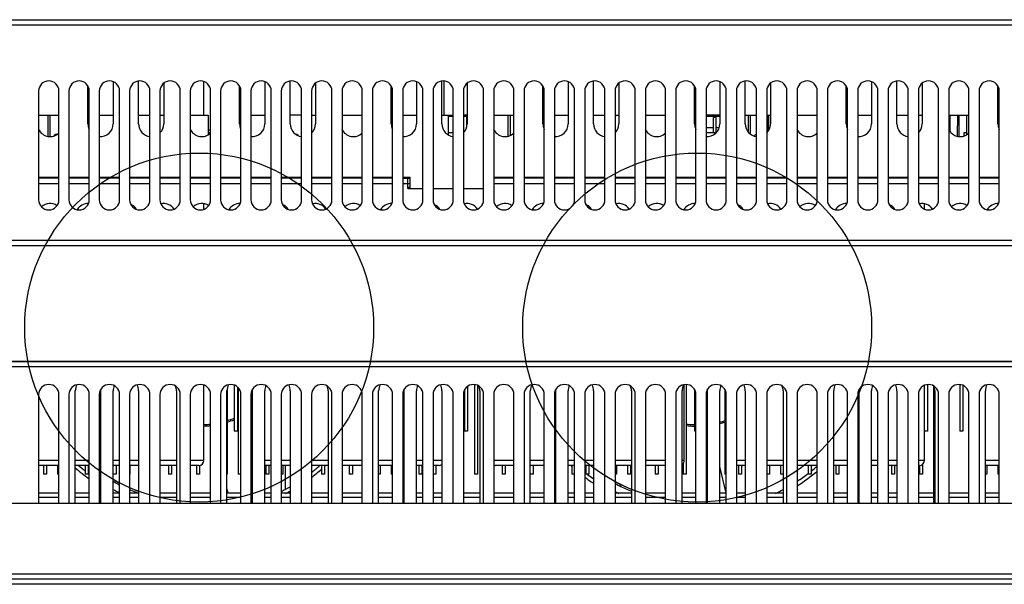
# Model space of a CAD drawing. Header units: millimetres. Extents: x 1117 to 38156, y -1945 to 7303.
# Tile 826 of 831: x 35812 to 36202, y 2151 to 2374. Entities that reach past the tile are written whole.
import ezdxf

# ---------------------------------------------------------------- set-up
doc = ezdxf.new("R2010")
doc.units = ezdxf.units.MM

msp = doc.modelspace()

# ---------------------------------------------------------------- linework, layer by layer
at = {"color": 7, "linetype": 'Continuous'}
for p, q in [((35426.846, 2374.427), (36536.846, 2374.427)), ((36536.846, 2374.227), (35426.846, 2374.227)), ((36536.846, 2372.227), (35426.846, 2372.227)), ((35849.346, 2349.927), (35849.346, 2333.227)), ((35859.346, 2333.227), (35859.346, 2350.187)), ((35869.346, 2349.338), (35869.346, 2333.227)), ((35885.246, 2336.727), (35885.246, 2349.97)), ((35909.346, 2349.927), (35909.346, 2333.227)), ((35919.346, 2333.227), (35919.346, 2350.187)), ((35929.346, 2349.338), (35929.346, 2333.227)), ((35969.346, 2349.927), (35969.346, 2333.227)), ((35979.346, 2333.227), (35979.346, 2350.187)), ((35980.246, 2336.727), (35980.246, 2350.201)), ((35989.346, 2349.338), (35989.346, 2333.227)), ((36029.346, 2349.927), (36029.346, 2333.227)), ((36039.346, 2333.227), (36039.346, 2350.187)), ((36049.346, 2349.338), (36049.346, 2333.227)), ((36089.346, 2349.927), (36089.346, 2333.227)), ((36099.346, 2333.227), (36099.346, 2350.187)), ((36109.346, 2349.338), (36109.346, 2333.227)), ((36149.346, 2349.927), (36149.346, 2333.227)), ((36159.346, 2333.227), (36159.346, 2350.187)), ((36169.346, 2349.338), (36169.346, 2333.227)), ((35819.846, 2346.227), (35819.846, 2303.227)), ((35827.846, 2303.227), (35827.846, 2346.227)), ((35831.846, 2346.227), (35831.846, 2303.227)), ((35839.346, 2333.227), (35839.346, 2348.147)), ((35839.846, 2303.227), (35839.846, 2346.227)), ((35843.846, 2346.227), (35843.846, 2303.227)), ((35851.846, 2303.227), (35851.846, 2346.227)), ((35855.846, 2346.227), (35855.846, 2303.227)), ((35863.846, 2303.227), (35863.846, 2346.227)), ((35867.846, 2346.227), (35867.846, 2303.227)), ((35875.846, 2303.227), (35875.846, 2346.227)), ((35879.846, 2346.227), (35879.846, 2303.227)), ((35887.846, 2303.227), (35887.846, 2346.227)), ((35891.846, 2346.227), (35891.846, 2303.227)), ((35899.346, 2333.227), (35899.346, 2348.147)), ((35899.846, 2303.227), (35899.846, 2346.227)), ((35903.846, 2346.227), (35903.846, 2303.227)), ((35911.846, 2303.227), (35911.846, 2346.227)), ((35915.846, 2346.227), (35915.846, 2303.227)), ((35923.846, 2303.227), (35923.846, 2346.227)), ((35927.846, 2346.227), (35927.846, 2303.227)), ((35935.846, 2303.227), (35935.846, 2346.227)), ((35939.846, 2346.227), (35939.846, 2303.227)), ((35947.846, 2303.227), (35947.846, 2346.227)), ((35951.846, 2346.227), (35951.846, 2303.227)), ((35959.346, 2333.227), (35959.346, 2348.147)), ((35959.846, 2303.227), (35959.846, 2346.227)), ((35963.846, 2346.227), (35963.846, 2303.227)), ((35971.846, 2303.227), (35971.846, 2346.227)), ((35975.846, 2346.227), (35975.846, 2303.227)), ((35983.846, 2303.227), (35983.846, 2346.227)), ((35987.846, 2346.227), (35987.846, 2303.227)), ((35995.846, 2303.227), (35995.846, 2346.227)), ((35999.846, 2346.227), (35999.846, 2303.227)), ((36007.846, 2303.227), (36007.846, 2346.227)), ((36011.846, 2346.227), (36011.846, 2303.227)), ((36019.346, 2333.227), (36019.346, 2348.147)), ((36019.846, 2303.227), (36019.846, 2346.227)), ((36023.846, 2346.227), (36023.846, 2303.227)), ((36031.846, 2303.227), (36031.846, 2346.227)), ((36035.846, 2346.227), (36035.846, 2303.227)), ((36043.846, 2303.227), (36043.846, 2346.227)), ((36047.846, 2346.227), (36047.846, 2303.227)), ((36055.846, 2303.227), (36055.846, 2346.227)), ((36059.846, 2346.227), (36059.846, 2303.227)), ((36067.846, 2303.227), (36067.846, 2346.227)), ((36071.846, 2346.227), (36071.846, 2303.227)), ((36079.346, 2333.227), (36079.346, 2348.147)), ((36079.846, 2303.227), (36079.846, 2346.227)), ((36083.846, 2346.227), (36083.846, 2303.227)), ((36091.846, 2303.227), (36091.846, 2346.227)), ((36095.846, 2346.227), (36095.846, 2303.227)), ((36103.846, 2303.227), (36103.846, 2346.227)), ((36107.846, 2346.227), (36107.846, 2303.227)), ((36115.846, 2303.227), (36115.846, 2346.227)), ((36119.846, 2346.227), (36119.846, 2303.227)), ((36127.846, 2303.227), (36127.846, 2346.227)), ((36131.846, 2346.227), (36131.846, 2303.227)), ((36139.346, 2333.227), (36139.346, 2348.147)), ((36139.846, 2303.227), (36139.846, 2346.227)), ((36143.846, 2346.227), (36143.846, 2303.227)), ((36151.846, 2303.227), (36151.846, 2346.227)), ((36155.846, 2346.227), (36155.846, 2303.227)), ((36163.846, 2303.227), (36163.846, 2346.227)), ((36167.846, 2346.227), (36167.846, 2303.227)), ((36175.846, 2303.227), (36175.846, 2346.227)), ((36179.846, 2346.227), (36179.846, 2303.227)), ((36187.846, 2303.227), (36187.846, 2346.227)), ((36191.846, 2346.227), (36191.846, 2303.227)), ((36199.346, 2333.227), (36199.346, 2348.147)), ((36199.846, 2303.227), (36199.846, 2346.227)), ((35819.846, 2336.727), (35827.846, 2336.727)), ((35823.413, 2336.727), (35823.413, 2328.326)), ((35824.279, 2336.727), (35824.279, 2328.232)), ((35839.346, 2336.727), (35839.846, 2336.727)), ((35843.846, 2336.727), (35849.346, 2336.727)), ((35859.346, 2336.727), (35863.846, 2336.727)), ((35867.846, 2336.727), (35869.346, 2336.727)), ((35879.846, 2336.727), (35886.846, 2336.727)), ((35886.846, 2336.727), (35886.846, 2328.897)), ((35903.846, 2336.727), (35909.346, 2336.727)), ((35923.846, 2336.727), (35919.346, 2336.727)), ((35927.846, 2336.727), (35929.346, 2336.727)), ((35939.846, 2336.727), (35947.846, 2336.727)), ((35959.346, 2336.727), (35959.846, 2336.727)), ((35963.846, 2336.727), (35969.346, 2336.727)), ((35979.346, 2336.727), (35983.846, 2336.727)), ((35981.846, 2336.727), (35981.846, 2328.897)), ((35981.846, 2336.327), (35983.846, 2336.327)), ((35983.771, 2329.727), (35983.771, 2336.327)), ((35989.346, 2336.727), (35987.846, 2336.727)), ((35987.846, 2336.327), (35989.346, 2336.327)), ((35989.201, 2332.061), (35989.201, 2336.327)), ((35999.846, 2336.727), (36007.846, 2336.727)), ((36005.618, 2328.394), (36005.618, 2336.727)), ((36006.484, 2328.719), (36006.484, 2336.727)), ((36019.846, 2336.727), (36019.346, 2336.727)), ((36023.846, 2336.727), (36029.346, 2336.727)), ((36039.346, 2336.727), (36043.846, 2336.727)), ((36047.846, 2336.727), (36049.346, 2336.727)), ((36059.846, 2336.727), (36067.846, 2336.727)), ((36079.846, 2336.727), (36079.346, 2336.727)), ((36089.346, 2336.727), (36083.846, 2336.727)), ((36083.846, 2336.327), (36089.346, 2336.327)), ((36087.846, 2335.727), (36086.846, 2335.727)), ((36086.846, 2329.727), (36086.846, 2335.727)), ((36087.846, 2329.727), (36087.846, 2335.727)), ((36099.346, 2336.727), (36103.846, 2336.727)), ((36100.618, 2329.911), (36100.618, 2336.727)), ((36101.484, 2329.139), (36101.484, 2336.727)), ((36107.846, 2336.727), (36109.346, 2336.727)), ((36108.413, 2336.727), (36108.413, 2330.334)), ((36109.279, 2336.727), (36109.279, 2332.453)), ((36119.846, 2336.727), (36127.846, 2336.727)), ((36139.346, 2336.727), (36139.846, 2336.727)), ((36143.846, 2336.727), (36149.346, 2336.727)), ((36159.346, 2336.727), (36163.846, 2336.727)), ((36167.846, 2336.727), (36169.346, 2336.727)), ((36179.846, 2336.727), (36187.846, 2336.727)), ((36180.491, 2330.056), (36180.374, 2336.727)), ((36183.317, 2336.727), (36183.171, 2328.374)), ((36183.846, 2336.727), (36183.846, 2328.26)), ((36186.846, 2336.727), (36186.846, 2328.897)), ((36199.846, 2336.727), (36199.346, 2336.727)), ((35887.846, 2330.727), (35886.846, 2330.727)), ((35887.846, 2329.727), (35886.846, 2329.727)), ((35983.846, 2329.727), (35981.846, 2329.727)), ((35987.912, 2329.727), (35987.846, 2329.727)), ((36086.846, 2331.727), (36083.846, 2331.727)), ((36087.912, 2329.727), (36083.846, 2329.727)), ((36089.105, 2331.727), (36087.846, 2331.727)), ((36186.846, 2329.727), (36185.846, 2329.727)), ((36185.846, 2329.727), (36185.846, 2328.468)), ((35819.846, 2312.227), (35827.846, 2312.227)), ((35827.846, 2311.727), (35819.846, 2311.727)), ((35831.846, 2312.227), (35839.846, 2312.227)), ((35839.846, 2311.727), (35831.846, 2311.727)), ((35843.846, 2312.227), (35851.846, 2312.227)), ((35851.846, 2311.727), (35843.846, 2311.727)), ((35855.846, 2312.227), (35863.846, 2312.227)), ((35863.846, 2311.727), (35855.846, 2311.727)), ((35859.967, 2311.727), (35859.967, 2312.227)), ((35867.846, 2312.227), (35875.846, 2312.227)), ((35875.846, 2311.727), (35867.846, 2311.727)), ((35868.073, 2312.227), (35868.073, 2311.727)), ((35875.001, 2312.227), (35875.001, 2311.727)), ((35879.846, 2312.227), (35887.846, 2312.227)), ((35887.846, 2311.727), (35879.846, 2311.727)), ((35885.246, 2311.727), (35885.246, 2312.227)), ((35891.846, 2312.227), (35899.846, 2312.227)), ((35899.846, 2311.727), (35891.846, 2311.727)), ((35892.463, 2312.227), (35892.463, 2311.727)), ((35895.463, 2312.227), (35895.463, 2311.727)), ((35903.846, 2312.227), (35911.846, 2312.227)), ((35911.846, 2311.727), (35903.846, 2311.727)), ((35915.846, 2312.227), (35923.846, 2312.227)), ((35923.846, 2311.727), (35915.846, 2311.727)), ((35927.846, 2312.227), (35935.846, 2312.227)), ((35935.846, 2311.727), (35927.846, 2311.727)), ((35939.846, 2312.227), (35947.846, 2312.227)), ((35947.846, 2311.727), (35939.846, 2311.727)), ((35951.846, 2312.227), (35959.846, 2312.227)), ((35959.846, 2311.727), (35951.846, 2311.727)), ((35954.967, 2311.727), (35954.967, 2312.227)), ((35958.975, 2312.227), (35958.975, 2311.727)), ((35963.846, 2312.227), (35966.846, 2312.227)), ((35963.846, 2311.727), (35966.846, 2311.727)), ((35965.846, 2307.727), (35965.846, 2311.727)), ((35966.846, 2307.727), (35966.846, 2312.227)), ((35999.846, 2312.227), (36007.846, 2312.227)), ((36007.846, 2311.727), (35999.846, 2311.727)), ((36011.846, 2312.227), (36019.846, 2312.227)), ((36019.846, 2311.727), (36011.846, 2311.727)), ((36023.846, 2312.227), (36031.846, 2312.227)), ((36031.846, 2311.727), (36023.846, 2311.727)), ((36035.846, 2312.227), (36043.846, 2312.227)), ((36043.846, 2311.727), (36035.846, 2311.727)), ((36047.846, 2312.227), (36055.846, 2312.227)), ((36055.846, 2311.727), (36047.846, 2311.727)), ((36049.967, 2311.727), (36049.967, 2312.227)), ((36053.975, 2312.227), (36053.975, 2311.727)), ((36059.846, 2312.227), (36067.846, 2312.227)), ((36067.846, 2311.727), (36059.846, 2311.727)), ((36065.001, 2312.227), (36065.001, 2311.727)), ((36066.501, 2312.227), (36066.501, 2311.727)), ((36071.846, 2312.227), (36079.846, 2312.227)), ((36079.846, 2311.727), (36071.846, 2311.727)), ((36075.246, 2311.727), (36075.246, 2312.227)), ((36083.846, 2312.227), (36091.846, 2312.227)), ((36091.846, 2311.727), (36083.846, 2311.727)), ((36085.463, 2312.227), (36085.463, 2311.727)), ((36095.846, 2312.227), (36103.846, 2312.227)), ((36103.846, 2311.727), (36095.846, 2311.727)), ((36107.846, 2312.227), (36115.846, 2312.227)), ((36115.846, 2311.727), (36107.846, 2311.727)), ((36119.846, 2312.227), (36127.846, 2312.227)), ((36127.846, 2311.727), (36119.846, 2311.727)), ((36131.846, 2312.227), (36139.846, 2312.227)), ((36139.846, 2311.727), (36131.846, 2311.727)), ((36143.846, 2312.227), (36151.846, 2312.227)), ((36151.846, 2311.727), (36143.846, 2311.727)), ((36144.967, 2311.727), (36144.967, 2312.227)), ((36148.975, 2312.227), (36148.975, 2311.727)), ((36155.846, 2312.227), (36163.846, 2312.227)), ((36163.846, 2311.727), (36155.846, 2311.727)), ((36160.001, 2312.227), (36160.001, 2311.727)), ((36161.501, 2312.227), (36161.501, 2311.727)), ((36167.846, 2312.227), (36175.846, 2312.227)), ((36175.846, 2311.727), (36167.846, 2311.727)), ((36170.246, 2311.727), (36170.246, 2312.227)), ((36179.846, 2312.227), (36187.846, 2312.227)), ((36187.846, 2311.727), (36179.846, 2311.727)), ((36180.463, 2312.227), (36180.463, 2311.727)), ((36191.846, 2312.227), (36199.846, 2312.227)), ((36199.846, 2311.727), (36191.846, 2311.727)), ((35827.846, 2309.527), (35819.846, 2309.527)), ((35839.846, 2309.527), (35831.846, 2309.527)), ((35851.846, 2309.527), (35843.846, 2309.527)), ((35863.846, 2309.527), (35855.846, 2309.527)), ((35875.846, 2309.527), (35867.846, 2309.527)), ((35887.846, 2309.527), (35879.846, 2309.527)), ((35899.846, 2309.527), (35891.846, 2309.527)), ((35911.846, 2309.527), (35903.846, 2309.527)), ((35923.846, 2309.527), (35915.846, 2309.527)), ((35935.846, 2309.527), (35927.846, 2309.527)), ((35947.846, 2309.527), (35939.846, 2309.527)), ((35959.846, 2309.527), (35951.846, 2309.527)), ((35965.846, 2309.527), (35963.846, 2309.527)), ((35965.846, 2309.727), (35966.846, 2309.727)), ((35966.846, 2308.027), (35965.846, 2308.027)), ((35965.846, 2307.727), (35971.846, 2307.727)), ((35975.846, 2307.727), (35983.846, 2307.727)), ((35987.846, 2307.727), (35995.846, 2307.727)), ((36007.846, 2309.527), (35999.846, 2309.527)), ((36019.846, 2309.527), (36011.846, 2309.527)), ((36031.846, 2309.527), (36023.846, 2309.527)), ((36043.846, 2309.527), (36035.846, 2309.527)), ((36055.846, 2309.527), (36047.846, 2309.527)), ((36067.846, 2309.527), (36059.846, 2309.527)), ((36079.846, 2309.527), (36071.846, 2309.527)), ((36091.846, 2309.527), (36083.846, 2309.527)), ((36103.846, 2309.527), (36095.846, 2309.527)), ((36115.846, 2309.527), (36107.846, 2309.527)), ((36127.846, 2309.527), (36119.846, 2309.527)), ((36139.846, 2309.527), (36131.846, 2309.527)), ((36151.846, 2309.527), (36143.846, 2309.527)), ((36163.846, 2309.527), (36155.846, 2309.527)), ((36175.846, 2309.527), (36167.846, 2309.527)), ((36187.846, 2309.527), (36179.846, 2309.527)), ((36199.846, 2309.527), (36191.846, 2309.527)), ((35885.246, 2299.485), (35885.246, 2301.637)), ((36075.246, 2299.282), (36075.246, 2299.587)), ((36170.246, 2299.572), (36170.246, 2301.637)), ((35426.846, 2287.227), (36536.846, 2287.227)), ((35426.846, 2285.227), (36536.846, 2285.227)), ((36536.846, 2285.027), (35426.846, 2285.027)), ((35426.846, 2239.427), (36536.846, 2239.427)), ((36536.846, 2239.227), (35426.846, 2239.227)), ((36536.846, 2237.227), (35426.846, 2237.227)), ((35885.246, 2200.227), (35885.246, 2229.97)), ((35894.446, 2228.677), (35894.446, 2194.727)), ((35897.246, 2229.97), (35897.246, 2211.727)), ((35898.446, 2229.257), (35898.446, 2211.727)), ((35898.746, 2228.969), (35898.746, 2194.727)), ((35988.246, 2227.954), (35988.246, 2211.727)), ((35989.446, 2229.419), (35989.446, 2211.727)), ((35992.246, 2230.201), (35992.246, 2194.727)), ((35993.446, 2229.883), (35993.446, 2194.727)), ((36075.246, 2200.227), (36075.246, 2230.173)), ((36075.946, 2230.218), (36075.946, 2194.727)), ((36079.246, 2228.331), (36079.246, 2211.727)), ((36091.246, 2228.331), (36091.246, 2194.727)), ((36170.246, 2200.227), (36170.246, 2229.883)), ((36171.446, 2230.201), (36171.446, 2211.727)), ((36173.846, 2229.682), (36173.846, 2183.227)), ((36184.246, 2230.201), (36184.246, 2211.727)), ((36185.446, 2229.883), (36185.446, 2211.727)), ((35819.846, 2226.227), (35819.846, 2183.227)), ((35827.846, 2183.227), (35827.846, 2226.227)), ((35831.846, 2226.227), (35831.846, 2183.227)), ((35834.346, 2183.227), (35834.346, 2227.727)), ((35839.846, 2183.227), (35839.846, 2226.227)), ((35843.846, 2226.227), (35843.846, 2183.227)), ((35844.346, 2227.727), (35844.346, 2183.227)), ((35849.346, 2183.227), (35849.346, 2227.727)), ((35851.846, 2183.227), (35851.846, 2226.227)), ((35855.846, 2226.227), (35855.846, 2183.227)), ((35859.346, 2227.727), (35859.346, 2183.227)), ((35863.846, 2183.227), (35863.846, 2226.227)), ((35867.846, 2226.227), (35867.846, 2183.227)), ((35874.346, 2227.727), (35874.346, 2183.227)), ((35875.846, 2183.227), (35875.846, 2226.227)), ((35879.846, 2226.227), (35879.846, 2183.227)), ((35887.746, 2227.074), (35887.746, 2194.727)), ((35887.846, 2183.227), (35887.846, 2226.227)), ((35891.846, 2226.227), (35891.846, 2183.227)), ((35894.346, 2183.227), (35894.346, 2227.727)), ((35899.846, 2183.227), (35899.846, 2226.227)), ((35903.846, 2226.227), (35903.846, 2183.227)), ((35904.346, 2227.727), (35904.346, 2183.227)), ((35909.346, 2183.227), (35909.346, 2227.727)), ((35911.846, 2183.227), (35911.846, 2226.227)), ((35915.846, 2226.227), (35915.846, 2183.227)), ((35919.346, 2227.727), (35919.346, 2183.227)), ((35923.846, 2183.227), (35923.846, 2226.227)), ((35927.846, 2226.227), (35927.846, 2183.227)), ((35934.346, 2227.727), (35934.346, 2183.227)), ((35935.846, 2183.227), (35935.846, 2226.227)), ((35939.846, 2226.227), (35939.846, 2183.227)), ((35947.846, 2183.227), (35947.846, 2226.227)), ((35951.846, 2226.227), (35951.846, 2183.227)), ((35954.346, 2183.227), (35954.346, 2227.727)), ((35959.846, 2183.227), (35959.846, 2226.227)), ((35963.846, 2226.227), (35963.846, 2183.227)), ((35964.346, 2227.727), (35964.346, 2183.227)), ((35969.346, 2183.227), (35969.346, 2227.727)), ((35971.846, 2183.227), (35971.846, 2226.227)), ((35975.846, 2226.227), (35975.846, 2183.227)), ((35979.346, 2227.727), (35979.346, 2183.227)), ((35983.846, 2183.227), (35983.846, 2226.227)), ((35987.846, 2226.227), (35987.846, 2183.227)), ((35987.946, 2227.074), (35987.946, 2194.727)), ((35994.346, 2227.727), (35994.346, 2183.227)), ((35995.846, 2183.227), (35995.846, 2226.227)), ((35999.846, 2226.227), (35999.846, 2183.227)), ((36007.846, 2183.227), (36007.846, 2226.227)), ((36011.846, 2226.227), (36011.846, 2183.227)), ((36014.346, 2183.227), (36014.346, 2227.727)), ((36019.846, 2183.227), (36019.846, 2226.227)), ((36023.846, 2226.227), (36023.846, 2183.227)), ((36024.346, 2227.727), (36024.346, 2183.227)), ((36029.346, 2183.227), (36029.346, 2227.727)), ((36031.846, 2183.227), (36031.846, 2226.227)), ((36035.846, 2226.227), (36035.846, 2183.227)), ((36039.346, 2227.727), (36039.346, 2183.227)), ((36043.846, 2183.227), (36043.846, 2226.227)), ((36047.846, 2226.227), (36047.846, 2183.227)), ((36054.346, 2227.727), (36054.346, 2183.227)), ((36055.846, 2183.227), (36055.846, 2226.227)), ((36059.846, 2226.227), (36059.846, 2183.227)), ((36067.846, 2183.227), (36067.846, 2226.227)), ((36071.846, 2226.227), (36071.846, 2183.227)), ((36074.346, 2183.227), (36074.346, 2227.727)), ((36079.846, 2183.227), (36079.846, 2226.227)), ((36083.846, 2226.227), (36083.846, 2183.227)), ((36084.346, 2227.727), (36084.346, 2183.227)), ((36089.346, 2183.227), (36089.346, 2227.727)), ((36091.846, 2183.227), (36091.846, 2226.227)), ((36095.846, 2226.227), (36095.846, 2183.227)), ((36099.346, 2227.727), (36099.346, 2183.227)), ((36103.846, 2183.227), (36103.846, 2226.227)), ((36107.846, 2226.227), (36107.846, 2183.227)), ((36114.346, 2227.727), (36114.346, 2183.227)), ((36115.846, 2183.227), (36115.846, 2226.227)), ((36119.846, 2226.227), (36119.846, 2183.227)), ((36127.846, 2183.227), (36127.846, 2226.227)), ((36131.846, 2226.227), (36131.846, 2183.227)), ((36134.346, 2183.227), (36134.346, 2227.727)), ((36139.846, 2183.227), (36139.846, 2226.227)), ((36143.846, 2226.227), (36143.846, 2183.227)), ((36144.346, 2227.727), (36144.346, 2183.227)), ((36149.346, 2183.227), (36149.346, 2227.727)), ((36151.846, 2183.227), (36151.846, 2226.227)), ((36155.846, 2226.227), (36155.846, 2183.227)), ((36159.346, 2227.727), (36159.346, 2183.227)), ((36163.846, 2183.227), (36163.846, 2226.227)), ((36167.846, 2226.227), (36167.846, 2183.227)), ((36174.346, 2227.727), (36174.346, 2183.227)), ((36175.846, 2183.227), (36175.846, 2226.227)), ((36179.846, 2226.227), (36179.846, 2183.227)), ((36180.046, 2187.227), (36180.046, 2227.452)), ((36187.846, 2183.227), (36187.846, 2226.227)), ((36191.846, 2226.227), (36191.846, 2183.227)), ((36194.346, 2183.227), (36194.346, 2227.727)), ((36199.846, 2183.227), (36199.846, 2226.227)), ((36084.318, 2213.987), (36084.346, 2213.989)), ((36084.401, 2213.94), (36084.427, 2213.942)), ((35898.446, 2211.727), (35897.246, 2211.727)), ((35989.446, 2211.727), (35988.246, 2211.727)), ((36079.846, 2211.727), (36079.246, 2211.727)), ((36171.446, 2211.727), (36170.246, 2211.727)), ((36185.446, 2211.727), (36184.246, 2211.727)), ((35827.846, 2200.227), (35819.846, 2200.227)), ((35827.846, 2198.227), (35819.846, 2198.227)), ((35821.746, 2198.227), (35821.746, 2194.727)), ((35822.946, 2198.227), (35822.946, 2194.727)), ((35827.246, 2198.227), (35827.246, 2194.727)), ((35839.846, 2200.227), (35834.346, 2200.227)), ((35839.846, 2198.227), (35834.346, 2198.227)), ((35838.246, 2198.227), (35838.246, 2194.727)), ((35839.446, 2198.227), (35839.446, 2194.727)), ((35844.346, 2200.227), (35843.846, 2200.227)), ((35844.346, 2198.227), (35843.846, 2198.227)), ((35851.846, 2200.227), (35849.346, 2200.227)), ((35851.846, 2198.227), (35849.346, 2198.227)), ((35850.446, 2198.227), (35850.446, 2194.727)), ((35859.346, 2200.227), (35855.846, 2200.227)), ((35859.346, 2198.227), (35855.846, 2198.227)), ((35855.946, 2198.227), (35855.946, 2194.727)), ((35874.346, 2200.227), (35867.846, 2200.227)), ((35874.346, 2198.227), (35867.846, 2198.227)), ((35871.246, 2198.227), (35871.246, 2194.727)), ((35872.446, 2198.227), (35872.446, 2194.727)), ((35885.246, 2200.227), (35879.846, 2200.227)), ((35883.246, 2198.227), (35879.846, 2198.227)), ((35882.246, 2198.227), (35882.246, 2194.727)), ((35883.446, 2198.227), (35883.446, 2194.727)), ((35904.346, 2200.227), (35903.846, 2200.227)), ((35904.246, 2198.634), (35904.246, 2194.727)), ((35911.846, 2200.227), (35909.346, 2200.227)), ((35911.846, 2198.227), (35909.346, 2198.227)), ((35909.746, 2198.227), (35909.746, 2194.727)), ((35910.946, 2198.227), (35910.946, 2194.727)), ((35919.346, 2200.227), (35915.846, 2200.227)), ((35919.346, 2198.227), (35915.846, 2198.227)), ((35916.446, 2198.227), (35916.446, 2194.727)), ((35917.346, 2198.227), (35917.346, 2188.795)), ((35934.346, 2200.227), (35927.846, 2200.227)), ((35934.346, 2198.227), (35927.846, 2198.227)), ((35931.746, 2198.227), (35931.746, 2194.727)), ((35932.946, 2198.227), (35932.946, 2194.727)), ((35947.846, 2200.227), (35939.846, 2200.227)), ((35947.846, 2198.227), (35939.846, 2198.227)), ((35942.746, 2198.227), (35942.746, 2194.727)), ((35943.946, 2198.227), (35943.946, 2194.727)), ((35959.846, 2200.227), (35954.346, 2200.227)), ((35959.846, 2198.227), (35954.346, 2198.227)), ((35954.946, 2198.227), (35954.946, 2194.727)), ((35959.246, 2198.227), (35959.246, 2194.727)), ((35964.346, 2200.227), (35963.846, 2200.227)), ((35964.346, 2198.227), (35963.846, 2198.227)), ((35971.846, 2200.227), (35969.346, 2200.227)), ((35971.846, 2198.227), (35969.346, 2198.227)), ((35970.246, 2198.227), (35970.246, 2194.727)), ((35971.446, 2198.227), (35971.446, 2194.727)), ((35979.346, 2200.227), (35975.846, 2200.227)), ((35978.246, 2198.227), (35975.846, 2198.227)), ((35976.946, 2198.227), (35976.946, 2194.727)), ((36007.846, 2200.227), (35999.846, 2200.227)), ((36007.846, 2198.227), (36000.446, 2198.227)), ((36003.246, 2198.227), (36003.246, 2194.727)), ((36004.446, 2198.227), (36004.446, 2194.727)), ((36019.846, 2200.227), (36014.346, 2200.227)), ((36019.846, 2198.227), (36014.346, 2198.227)), ((36015.446, 2198.227), (36015.446, 2194.727)), ((36019.746, 2198.227), (36019.746, 2194.727)), ((36024.346, 2200.227), (36023.846, 2200.227)), ((36024.346, 2198.227), (36023.846, 2198.227)), ((36031.846, 2200.227), (36029.346, 2200.227)), ((36031.846, 2198.227), (36029.346, 2198.227)), ((36030.746, 2198.227), (36030.746, 2194.727)), ((36039.346, 2200.227), (36035.846, 2200.227)), ((36039.346, 2198.227), (36035.846, 2198.227)), ((36036.246, 2198.227), (36036.246, 2194.727)), ((36037.446, 2198.227), (36037.446, 2194.727)), ((36054.346, 2200.227), (36047.846, 2200.227)), ((36054.346, 2198.227), (36047.846, 2198.227)), ((36048.446, 2198.227), (36048.446, 2194.727)), ((36052.746, 2198.227), (36052.746, 2194.727)), ((36053.946, 2198.227), (36053.946, 2194.727)), ((36067.846, 2200.227), (36059.846, 2200.227)), ((36067.846, 2198.227), (36059.846, 2198.227)), ((36063.746, 2198.227), (36063.746, 2194.727)), ((36064.946, 2198.227), (36064.946, 2194.727)), ((36075.246, 2200.227), (36074.346, 2200.227)), ((36074.746, 2198.934), (36074.746, 2194.727)), ((36091.77, 2187.227), (36089.346, 2197.738)), ((36099.346, 2200.227), (36095.846, 2200.227)), ((36099.346, 2198.227), (36095.846, 2198.227)), ((36096.746, 2198.227), (36096.746, 2194.727)), ((36097.946, 2198.227), (36097.946, 2194.727)), ((36114.346, 2200.227), (36107.846, 2200.227)), ((36114.346, 2198.227), (36107.846, 2198.227)), ((36108.946, 2198.227), (36108.946, 2194.727)), ((36113.246, 2198.227), (36113.246, 2194.727)), ((36127.846, 2200.227), (36119.846, 2200.227)), ((36127.846, 2198.227), (36119.846, 2198.227)), ((36119.946, 2198.227), (36119.946, 2194.727)), ((36124.246, 2198.227), (36124.246, 2194.727)), ((36125.446, 2198.227), (36125.446, 2194.727)), ((36139.846, 2200.227), (36134.346, 2200.227)), ((36139.846, 2198.227), (36134.346, 2198.227)), ((36135.246, 2198.227), (36135.246, 2194.727)), ((36136.446, 2198.227), (36136.446, 2194.727)), ((36144.346, 2200.227), (36143.846, 2200.227)), ((36144.346, 2198.227), (36143.846, 2198.227)), ((36151.846, 2200.227), (36149.346, 2200.227)), ((36151.846, 2198.227), (36149.346, 2198.227)), ((36151.746, 2198.227), (36151.746, 2194.727)), ((36159.346, 2200.227), (36155.846, 2200.227)), ((36159.346, 2198.227), (36155.846, 2198.227)), ((36157.246, 2198.227), (36157.246, 2194.727)), ((36158.446, 2198.227), (36158.446, 2194.727)), ((36170.246, 2200.227), (36167.846, 2200.227)), ((36168.246, 2198.227), (36167.846, 2198.227)), ((36168.246, 2198.227), (36168.246, 2194.727)), ((36169.446, 2198.634), (36169.446, 2194.727)), ((36199.846, 2200.227), (36194.346, 2200.227)), ((36199.846, 2198.227), (36194.346, 2198.227)), ((36194.946, 2198.227), (36194.946, 2194.727)), ((36199.246, 2198.227), (36199.246, 2194.727)), ((35822.946, 2194.727), (35821.746, 2194.727)), ((35827.846, 2194.727), (35827.246, 2194.727)), ((35839.446, 2194.727), (35838.246, 2194.727)), ((35844.346, 2194.727), (35843.846, 2194.727)), ((35850.446, 2194.727), (35849.346, 2194.727)), ((35855.946, 2194.727), (35855.846, 2194.727)), ((35872.446, 2194.727), (35871.246, 2194.727)), ((35883.446, 2194.727), (35882.246, 2194.727)), ((35887.846, 2194.727), (35887.746, 2194.727)), ((35894.446, 2194.727), (35894.346, 2194.727)), ((35899.846, 2194.727), (35898.746, 2194.727)), ((35904.346, 2194.727), (35904.246, 2194.727)), ((35910.946, 2194.727), (35909.746, 2194.727)), ((35916.446, 2194.727), (35915.846, 2194.727)), ((35932.946, 2194.727), (35931.746, 2194.727)), ((35943.946, 2194.727), (35942.746, 2194.727)), ((35954.946, 2194.727), (35954.346, 2194.727)), ((35959.846, 2194.727), (35959.246, 2194.727)), ((35971.446, 2194.727), (35970.246, 2194.727)), ((35976.946, 2194.727), (35975.846, 2194.727)), ((35987.946, 2194.727), (35987.846, 2194.727)), ((35993.446, 2194.727), (35992.246, 2194.727)), ((36004.446, 2194.727), (36003.246, 2194.727)), ((36015.446, 2194.727), (36014.346, 2194.727)), ((36019.846, 2194.727), (36019.746, 2194.727)), ((36031.846, 2194.727), (36030.746, 2194.727)), ((36037.446, 2194.727), (36036.246, 2194.727)), ((36048.446, 2194.727), (36047.846, 2194.727)), ((36053.946, 2194.727), (36052.746, 2194.727)), ((36064.946, 2194.727), (36063.746, 2194.727)), ((36075.946, 2194.727), (36074.746, 2194.727)), ((36091.846, 2194.727), (36091.246, 2194.727)), ((36097.946, 2194.727), (36096.746, 2194.727)), ((36108.946, 2194.727), (36107.846, 2194.727)), ((36114.346, 2194.727), (36113.246, 2194.727)), ((36119.946, 2194.727), (36119.846, 2194.727)), ((36125.446, 2194.727), (36124.246, 2194.727)), ((36136.446, 2194.727), (36135.246, 2194.727)), ((36151.846, 2194.727), (36151.746, 2194.727)), ((36158.446, 2194.727), (36157.246, 2194.727)), ((36169.446, 2194.727), (36168.246, 2194.727)), ((36194.946, 2194.727), (36194.346, 2194.727)), ((36199.846, 2194.727), (36199.246, 2194.727)), ((35894.77, 2187.227), (35894.346, 2189.069)), ((35827.846, 2187.227), (35819.846, 2187.227)), ((35827.846, 2185.527), (35819.846, 2185.527)), ((35839.846, 2187.227), (35834.346, 2187.227)), ((35839.846, 2185.527), (35834.346, 2185.527)), ((35844.346, 2187.227), (35843.846, 2187.227)), ((35844.346, 2185.527), (35843.846, 2185.527)), ((35851.846, 2187.227), (35849.346, 2187.227)), ((35851.846, 2185.527), (35849.346, 2185.527)), ((35859.346, 2187.227), (35855.846, 2187.227)), ((35859.346, 2185.527), (35855.846, 2185.527)), ((35874.346, 2187.227), (35867.846, 2187.227)), ((35874.346, 2185.527), (35867.846, 2185.527)), ((35887.846, 2187.227), (35879.846, 2187.227)), ((35887.846, 2185.527), (35879.846, 2185.527)), ((35899.846, 2187.227), (35894.346, 2187.227)), ((35899.846, 2185.527), (35894.346, 2185.527)), ((35904.346, 2187.227), (35903.846, 2187.227)), ((35904.346, 2185.527), (35903.846, 2185.527)), ((35911.846, 2187.227), (35909.346, 2187.227)), ((35911.846, 2185.527), (35909.346, 2185.527)), ((35919.346, 2187.227), (35915.846, 2187.227)), ((35919.346, 2185.527), (35915.846, 2185.527)), ((35934.346, 2187.227), (35927.846, 2187.227)), ((35934.346, 2185.527), (35927.846, 2185.527)), ((35947.846, 2187.227), (35939.846, 2187.227)), ((35947.846, 2185.527), (35939.846, 2185.527)), ((35959.846, 2187.227), (35954.346, 2187.227)), ((35959.846, 2185.527), (35954.346, 2185.527)), ((35964.346, 2187.227), (35963.846, 2187.227)), ((35964.346, 2185.527), (35963.846, 2185.527)), ((35971.846, 2187.227), (35969.346, 2187.227)), ((35971.846, 2185.527), (35969.346, 2185.527)), ((35979.346, 2187.227), (35975.846, 2187.227)), ((35979.346, 2185.527), (35975.846, 2185.527)), ((35994.346, 2187.227), (35987.846, 2187.227)), ((35994.346, 2185.527), (35987.846, 2185.527)), ((36007.846, 2187.227), (35999.846, 2187.227)), ((36007.846, 2185.527), (35999.846, 2185.527)), ((36019.846, 2187.227), (36014.346, 2187.227)), ((36019.846, 2185.527), (36014.346, 2185.527)), ((36024.346, 2187.227), (36023.846, 2187.227)), ((36024.346, 2185.527), (36023.846, 2185.527)), ((36031.846, 2187.227), (36029.346, 2187.227)), ((36031.846, 2185.527), (36029.346, 2185.527)), ((36039.346, 2187.227), (36035.846, 2187.227)), ((36039.346, 2185.527), (36035.846, 2185.527)), ((36054.346, 2187.227), (36047.846, 2187.227)), ((36054.346, 2185.527), (36047.846, 2185.527)), ((36067.846, 2187.227), (36059.846, 2187.227)), ((36067.846, 2185.527), (36059.846, 2185.527)), ((36079.846, 2187.227), (36074.346, 2187.227)), ((36079.846, 2185.527), (36074.346, 2185.527)), ((36084.346, 2187.227), (36083.846, 2187.227)), ((36084.346, 2185.527), (36083.846, 2185.527)), ((36091.846, 2187.227), (36089.346, 2187.227)), ((36091.846, 2185.527), (36089.346, 2185.527)), ((36099.346, 2187.227), (36095.846, 2187.227)), ((36099.346, 2185.527), (36095.846, 2185.527)), ((36114.346, 2187.227), (36107.846, 2187.227)), ((36114.346, 2185.527), (36107.846, 2185.527)), ((36127.846, 2187.227), (36119.846, 2187.227)), ((36127.846, 2185.527), (36119.846, 2185.527)), ((36139.846, 2187.227), (36134.346, 2187.227)), ((36139.846, 2185.527), (36134.346, 2185.527)), ((36144.346, 2187.227), (36143.846, 2187.227)), ((36144.346, 2185.527), (36143.846, 2185.527)), ((36151.846, 2187.227), (36149.346, 2187.227)), ((36151.846, 2185.527), (36149.346, 2185.527)), ((36159.346, 2187.227), (36155.846, 2187.227)), ((36159.346, 2185.527), (36155.846, 2185.527)), ((36173.846, 2187.227), (36167.846, 2187.227)), ((36173.846, 2185.527), (36167.846, 2185.527)), ((36180.046, 2187.327), (36179.846, 2187.327)), ((36187.846, 2187.227), (36179.846, 2187.227)), ((36187.846, 2185.527), (36179.846, 2185.527)), ((36199.846, 2187.227), (36194.346, 2187.227)), ((36199.846, 2185.527), (36194.346, 2185.527)), ((36535.846, 2183.227), (35427.846, 2183.227)), ((35427.846, 2155.427), (36535.846, 2155.427)), ((36581.846, 2153.227), (35381.846, 2153.227)), ((36581.846, 2151.227), (35381.846, 2151.227))]:
    msp.add_line(p, q, dxfattribs=at)
for centre in [(35883.346, 2252.728), (36080.346, 2252.728)]:
    msp.add_circle(centre, 69, dxfattribs=at)
for centre, radius, start, end in [((35823.846, 2346.227), 4, 0, 180), ((35835.846, 2346.227), 4, 0, 180), ((35847.846, 2346.227), 4, 0, 180), ((35859.846, 2346.227), 4, 0, 180), ((35871.846, 2346.227), 4, 0, 180), ((35883.846, 2346.227), 4, 0, 180), ((35895.846, 2346.227), 4, 0, 180), ((35907.846, 2346.227), 4, 0, 180), ((35919.846, 2346.227), 4, 0, 180), ((35931.846, 2346.227), 4, 0, 180), ((35943.846, 2346.227), 4, 0, 180), ((35955.846, 2346.227), 4, 0, 180), ((35967.846, 2346.227), 4, 0, 180), ((35979.846, 2346.227), 4, 0, 180), ((35991.846, 2346.227), 4, 0, 180), ((36003.846, 2346.227), 4, 0, 180), ((36015.846, 2346.227), 4, 0, 180), ((36027.846, 2346.227), 4, 0, 180), ((36039.846, 2346.227), 4, 0, 180), ((36051.846, 2346.227), 4, 0, 180), ((36063.846, 2346.227), 4, 0, 180), ((36075.846, 2346.227), 4, 0, 180), ((36087.846, 2346.227), 4, 0, 180), ((36099.846, 2346.227), 4, 0, 180), ((36111.846, 2346.227), 4, 0, 180), ((36123.846, 2346.227), 4, 0, 180), ((36135.846, 2346.227), 4, 0, 180), ((36147.846, 2346.227), 4, 0, 180), ((36159.846, 2346.227), 4, 0, 180), ((36171.846, 2346.227), 4, 0, 180), ((36183.846, 2346.227), 4, 0, 180), ((36195.846, 2346.227), 4, 0, 180), ((35844.346, 2333.227), 5, 180, 205.59475), ((35844.346, 2333.227), 5, 264.25198, 0), ((35864.346, 2333.227), 5, 180, 264.25198), ((35864.346, 2333.227), 5, 314.45925, 0), ((35904.346, 2333.227), 5, 180, 205.59475), ((35904.346, 2333.227), 5, 264.25198, 0), ((35924.346, 2333.227), 5, 180, 264.25198), ((35924.346, 2333.227), 5, 314.45925, 0), ((35964.346, 2333.227), 5, 180, 205.59475), ((35964.346, 2333.227), 5, 264.25198, 0), ((35984.346, 2333.227), 5, 180, 264.25198), ((35984.346, 2333.227), 5, 314.45925, 0), ((36024.346, 2333.227), 5, 180, 205.59475), ((36024.346, 2333.227), 5, 264.25198, 0), ((36044.346, 2333.227), 5, 180, 264.25198), ((36044.346, 2333.227), 5, 314.45925, 0), ((36084.346, 2333.227), 5, 180, 205.59475), ((36084.346, 2333.227), 5, 264.25198, 0), ((36104.346, 2333.227), 5, 180, 264.25198), ((36104.346, 2333.227), 5, 314.45925, 0), ((36144.346, 2333.227), 5, 180, 205.59475), ((36144.346, 2333.227), 5, 264.25198, 0), ((36164.346, 2333.227), 5, 180, 264.25198), ((36164.346, 2333.227), 5, 314.45925, 0), ((36204.346, 2333.227), 5, 180, 205.59475), ((35824.346, 2333.227), 5, 205.59475, 314.45925), ((35884.346, 2333.227), 5, 205.59475, 314.45925), ((35944.346, 2333.227), 5, 205.59475, 314.45925), ((36004.346, 2333.227), 5, 205.59475, 314.45925), ((36064.346, 2333.227), 5, 205.59475, 314.45925), ((36124.346, 2333.227), 5, 205.59475, 314.45925), ((36184.346, 2333.227), 5, 205.59475, 314.45925), ((35823.846, 2303.227), 4, 180, 0), ((35835.846, 2303.227), 4, 180, 0), ((35847.846, 2303.227), 4, 180, 0), ((35859.846, 2303.227), 4, 180, 0), ((35871.846, 2303.227), 4, 180, 0), ((35883.846, 2303.227), 4, 180, 0), ((35895.846, 2303.227), 4, 180, 0), ((35907.846, 2303.227), 4, 180, 0), ((35919.846, 2303.227), 4, 180, 0), ((35931.846, 2303.227), 4, 180, 0), ((35943.846, 2303.227), 4, 180, 0), ((35955.846, 2303.227), 4, 180, 0), ((35967.846, 2303.227), 4, 180, 0), ((35979.846, 2303.227), 4, 180, 0), ((35991.846, 2303.227), 4, 180, 0), ((36003.846, 2303.227), 4, 180, 0), ((36015.846, 2303.227), 4, 180, 0), ((36027.846, 2303.227), 4, 180, 0), ((36039.846, 2303.227), 4, 180, 0), ((36051.846, 2303.227), 4, 180, 0), ((36063.846, 2303.227), 4, 180, 0), ((36075.846, 2303.227), 4, 180, 0), ((36087.846, 2303.227), 4, 180, 0), ((36099.846, 2303.227), 4, 180, 0), ((36111.846, 2303.227), 4, 180, 0), ((36123.846, 2303.227), 4, 180, 0), ((36135.846, 2303.227), 4, 180, 0), ((36147.846, 2303.227), 4, 180, 0), ((36159.846, 2303.227), 4, 180, 0), ((36171.846, 2303.227), 4, 180, 0), ((36183.846, 2303.227), 4, 180, 0), ((36195.846, 2303.227), 4, 180, 0), ((35824.346, 2296.727), 5, 56.68997, 132.12043), ((35839.346, 2296.727), 5, 87.72846, 148.89791), ((35854.346, 2296.727), 5, 33.05876, 66.31278), ((35869.346, 2296.727), 5, 34.72659, 103.26686), ((35884.346, 2296.727), 5, 56.68997, 132.12043), ((35899.346, 2296.727), 5, 87.72846, 148.89791), ((35914.346, 2296.727), 5, 33.05876, 66.31278), ((35929.346, 2296.727), 5, 34.72659, 103.26686), ((35944.346, 2296.727), 5, 56.68997, 132.12043), ((35959.346, 2296.727), 5, 87.72846, 148.89791), ((35974.346, 2296.727), 5, 33.05876, 66.31278), ((35989.346, 2296.727), 5, 34.72659, 103.26686), ((36004.346, 2296.727), 5, 56.68997, 132.12043), ((36019.346, 2296.727), 5, 87.72846, 148.89791), ((36034.346, 2296.727), 5, 33.05876, 66.31278), ((36049.346, 2296.727), 5, 34.72659, 103.26686), ((36064.346, 2296.727), 5, 56.68997, 132.12043), ((36079.346, 2296.727), 5, 87.72846, 148.89791), ((36094.346, 2296.727), 5, 33.05876, 66.31278), ((36109.346, 2296.727), 5, 34.72659, 103.26686), ((36124.346, 2296.727), 5, 56.68997, 132.12043), ((36139.346, 2296.727), 5, 87.72846, 148.89791), ((36154.346, 2296.727), 5, 33.05876, 66.31278), ((36169.346, 2296.727), 5, 34.72659, 103.26686), ((36184.346, 2296.727), 5, 56.68997, 132.12043), ((36199.346, 2296.727), 5, 87.72846, 148.89791), ((35823.846, 2226.227), 4, 0, 180), ((35835.846, 2226.227), 4, 0, 180), ((35839.346, 2227.727), 5, 151.3263, 180), ((35847.846, 2226.227), 4, 0, 180), ((35839.346, 2227.727), 5, 0, 4.32013), ((35854.346, 2227.727), 5, 156.38988, 180), ((35859.846, 2226.227), 4, 0, 180), ((35854.346, 2227.727), 5, 0, 27.92303), ((35871.846, 2226.227), 4, 0, 180), ((35869.346, 2227.727), 5, 0, 22.06442), ((35883.846, 2226.227), 4, 0, 180), ((35895.846, 2226.227), 4, 0, 180), ((35899.346, 2227.727), 5, 151.3263, 180), ((35907.846, 2226.227), 4, 0, 180), ((35899.346, 2227.727), 5, 0, 4.32013), ((35914.346, 2227.727), 5, 156.38988, 180), ((35919.846, 2226.227), 4, 0, 180), ((35914.346, 2227.727), 5, 0, 27.92303), ((35931.846, 2226.227), 4, 0, 180), ((35929.346, 2227.727), 5, 0, 22.06442), ((35943.846, 2226.227), 4, 0, 180), ((35955.846, 2226.227), 4, 0, 180), ((35959.346, 2227.727), 5, 151.3263, 180), ((35967.846, 2226.227), 4, 0, 180), ((35959.346, 2227.727), 5, 0, 4.32013), ((35974.346, 2227.727), 5, 156.38988, 180), ((35979.846, 2226.227), 4, 0, 180), ((35974.346, 2227.727), 5, 0, 27.92303), ((35991.846, 2226.227), 4, 0, 180), ((35989.346, 2227.727), 5, 0, 22.06442), ((36003.846, 2226.227), 4, 0, 180), ((36015.846, 2226.227), 4, 0, 180), ((36019.346, 2227.727), 5, 151.3263, 180), ((36027.846, 2226.227), 4, 0, 180), ((36019.346, 2227.727), 5, 0, 4.32013), ((36034.346, 2227.727), 5, 156.38988, 180), ((36039.846, 2226.227), 4, 0, 180), ((36034.346, 2227.727), 5, 0, 27.92303), ((36051.846, 2226.227), 4, 0, 180), ((36049.346, 2227.727), 5, 0, 22.06442), ((36063.846, 2226.227), 4, 0, 180), ((36075.846, 2226.227), 4, 0, 180), ((36079.346, 2227.727), 5, 151.3263, 180), ((36087.846, 2226.227), 4, 0, 180), ((36079.346, 2227.727), 5, 0, 4.32013), ((36094.346, 2227.727), 5, 156.38988, 180), ((36099.846, 2226.227), 4, 0, 180), ((36094.346, 2227.727), 5, 0, 27.92303), ((36111.846, 2226.227), 4, 0, 180), ((36109.346, 2227.727), 5, 0, 22.06442), ((36123.846, 2226.227), 4, 0, 180), ((36135.846, 2226.227), 4, 0, 180), ((36139.346, 2227.727), 5, 151.3263, 180), ((36147.846, 2226.227), 4, 0, 180), ((36139.346, 2227.727), 5, 0, 4.32013), ((36154.346, 2227.727), 5, 156.38988, 180), ((36159.846, 2226.227), 4, 0, 180), ((36154.346, 2227.727), 5, 0, 27.92303), ((36171.846, 2226.227), 4, 0, 180), ((36169.346, 2227.727), 5, 0, 22.06442), ((36183.846, 2226.227), 4, 0, 180), ((36195.846, 2226.227), 4, 0, 180), ((36199.346, 2227.727), 5, 151.3263, 180), ((35883.346, 2252.728), 39, 286.54964, 290.94216), ((35883.346, 2252.728), 38.41, 286.84479, 291.27366), ((35883.346, 2252.728), 38.41, 293.16638, 293.63828), ((35883.346, 2252.728), 39, 292.80368, 293.31563), ((35883.346, 2252.728), 39, 272.79444, 276.49538), ((35883.346, 2252.728), 38.41, 272.84151, 276.59202), ((35883.392, 2252.275), 38.544, 273.46351, 275.97013), ((35883.406, 2252.113), 38.382, 275.9746, 276.58514), ((36080.346, 2252.728), 39, 263.50463, 268.38217), ((36080.346, 2252.728), 38.41, 263.408, 268.35402), ((36080.34, 2252.625), 38.897, 265.24242, 268.38849), ((36080.284, 2251.047), 37.318, 266.85593, 268.50367), ((36080.346, 2252.728), 38.41, 275.23171, 275.98694), ((36080.43, 2251.855), 38.123, 275.14302, 275.89779), ((36080.346, 2252.728), 39, 275.15346, 275.89897), ((36080.412, 2252.064), 38.332, 275.28552, 275.97411), ((36080.346, 2252.728), 38.41, 283.56306, 286.52879), ((36080.346, 2252.728), 39, 283.35454, 286.27251), ((35883.346, 2252.728), 74, 228.49392, 233.96751), ((35883.346, 2252.728), 72.5, 228.78174, 231.47167), ((35883.246, 2200.227), 2, 270, 0), ((35905.446, 2200.227), 2, 216.73365, 236.43979), ((35883.346, 2252.728), 74, 307.00171, 310.88496), ((35883.346, 2252.728), 72.5, 307.91747, 311.21826), ((35883.346, 2252.728), 74, 312.12721, 312.52452), ((35978.246, 2200.227), 2, 270, 303.56021), ((36000.446, 2200.227), 2, 252.52523, 270), ((36080.346, 2252.728), 74, 227.47548, 227.87279), ((36073.246, 2200.227), 2, 303.56021, 0), ((36080.346, 2252.728), 72.5, 308.52833, 310.97147), ((36168.246, 2200.227), 2, 270, 0), ((35883.346, 2252.728), 72.5, 232.69315, 233.10002), ((36080.346, 2252.728), 72.5, 232.08253, 232.48965), ((36080.346, 2252.728), 74, 232.99829, 236.33418), ((36080.346, 2252.728), 72.5, 233.18083, 235.52096), ((36080.346, 2252.728), 74, 302.29083, 309.95361), ((36080.346, 2252.728), 72.5, 303.06396, 307.30685), ((35883.346, 2252.728), 72.5, 236.93604, 237.40783), ((35883.346, 2252.728), 74, 237.70917, 238.16758), ((35882.749, 2250.626), 67.539, 240.31611, 242.76196), ((35883.261, 2252.57), 68.821, 240.43345, 242.82455), ((35883.409, 2252.83), 69.12, 240.47437, 242.83039), ((35883.392, 2252.838), 69.119, 246.51473, 249.64184), ((35883.346, 2252.728), 72.5, 296.67209, 299.77852), ((35883.346, 2252.728), 72.5, 241.99576, 244.21591), ((35883.346, 2252.728), 74, 297.64169, 299.12581), ((36080.346, 2252.728), 72.5, 243.32791, 244.72784), ((36080.346, 2252.728), 72.5, 295.27216, 298.00424)]:
    msp.add_arc(centre, radius, start, end, dxfattribs=at)
for points, knots in [([(35826.342, 2329.07), (35826.376, 2329.095), (35826.506, 2329.181), (35826.665, 2329.227), (35826.779, 2329.227)], [0, 0, 0, 0, 0.2694666, 1, 1, 1, 1]), ([(35826.779, 2329.227), (35826.81, 2329.227), (35826.942, 2329.217), (35827.069, 2329.166), (35827.153, 2329.113)], [0, 0, 0, 0, 0.2413298, 1, 1, 1, 1]), ([(35921.472, 2329.151), (35921.496, 2329.163), (35921.593, 2329.206), (35921.7, 2329.227), (35921.779, 2329.227)], [0, 0, 0, 0, 0.260169, 1, 1, 1, 1]), ([(35921.779, 2329.227), (35921.943, 2329.227), (35922.319, 2329.058), (35922.536, 2328.735), (35922.636, 2328.546)], [0, 0, 0, 0, 0.4349934, 1, 1, 1, 1]), ([(36103.548, 2329.07), (36103.571, 2329.087), (36103.662, 2329.149), (36103.766, 2329.194), (36103.845, 2329.212)], [0, 0, 0, 0, 0.2648317, 1, 1, 1, 1]), ([(35825.889, 2328.484), (35825.92, 2328.546), (35826.039, 2328.764), (35826.199, 2328.963), (35826.342, 2329.07)], [0, 0, 0, 0, 0.2802471, 1, 1, 1, 1]), ([(36103.057, 2328.405), (36103.09, 2328.476), (36103.214, 2328.722), (36103.389, 2328.951), (36103.548, 2329.07)], [0, 0, 0, 0, 0.2827779, 1, 1, 1, 1]), ([(35855.825, 2189.453), (35856.12, 2189.325), (35857.283, 2188.829), (35858.46, 2188.365), (35859.345, 2188.037)], [0, 0, 0, 0, 0.2539678, 1, 1, 1, 1]), ([(36047.814, 2191.879), (36048.366, 2191.583), (36050.499, 2190.48), (36052.689, 2189.487), (36054.333, 2188.818)], [0, 0, 0, 0, 0.2608588, 1, 1, 1, 1]), ([(36047.818, 2191.112), (36048.371, 2190.815), (36050.502, 2189.71), (36052.691, 2188.717), (36054.335, 2188.051)], [0, 0, 0, 0, 0.2613056, 1, 1, 1, 1]), ([(36047.847, 2191.861), (36048.955, 2191.269), (36051.147, 2190.177), (36053.28, 2189.248), (36054.347, 2188.814)], [0, 0, 0, 0, 0.4949696, 1, 1, 1, 1]), ([(35855.824, 2188.685), (35856.119, 2188.557), (35857.282, 2188.062), (35858.459, 2187.601), (35859.344, 2187.275)], [0, 0, 0, 0, 0.2538974, 1, 1, 1, 1])]:
    msp.add_open_spline(points, degree=3, knots=knots, dxfattribs=at)
for points in [[(35826.349, 2329.07), (35826.41, 2329.025), (35826.466, 2328.972), (35826.517, 2328.915)], [(35826.517, 2328.915), (35826.552, 2328.877), (35826.584, 2328.837), (35826.615, 2328.795)], [(36103.555, 2329.07), (36103.616, 2329.025), (36103.672, 2328.972), (36103.723, 2328.915)], [(36103.723, 2328.915), (36103.77, 2328.864), (36103.812, 2328.809), (36103.852, 2328.752)]]:
    msp.add_open_spline(points, degree=3, dxfattribs=at)

doc.saveas('drawing.dxf')
